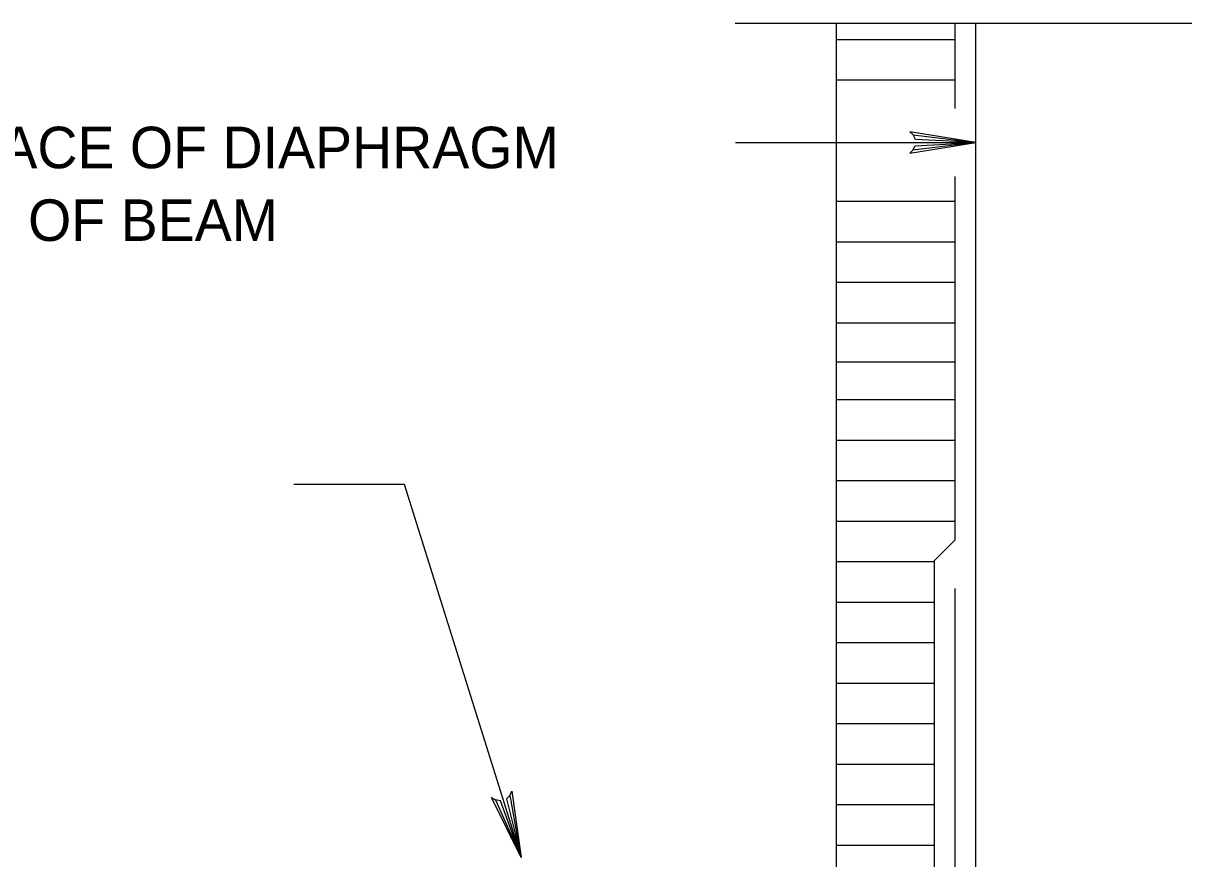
# Model space of a CAD drawing. Extents: x 638653 to 642302, y 298557 to 300414.
# Drawn here: x 638748.6 to 638832.5, y 299353.8 to 299414.2 of the extents above; entities that cross this region are included whole.
import ezdxf

# ---------------------------------------------------------------- set-up
doc = ezdxf.new("R2010")
doc.units = 0
doc.layers.add('1', color=7, linetype='Continuous')

msp = doc.modelspace()

# ---------------------------------------------------------------- linework, layer by layer
at = {"layer": '1'}
for p, q in [((638800.056, 299414.194), (638834.256, 299414.194)), ((638807.372, 299332.656), (638807.372, 299414.194)), ((638815.933, 299408.04), (638815.933, 299414.194)), ((638817.433, 299336.272), (638817.433, 299414.194)), ((638807.372, 299413.022), (638815.933, 299413.022)), ((638807.372, 299410.099), (638815.933, 299410.099)), ((638800.07, 299405.586), (638817.433, 299405.586)), ((638815.933, 299376.871), (638815.933, 299403.132)), ((638807.372, 299401.332), (638815.933, 299401.332)), ((638807.372, 299398.41), (638815.933, 299398.41)), ((638807.372, 299395.487), (638815.933, 299395.487)), ((638807.372, 299392.565), (638815.933, 299392.565)), ((638807.372, 299389.739), (638815.933, 299389.739)), ((638807.372, 299387.013), (638815.933, 299387.013)), ((638807.372, 299384.087), (638815.933, 299384.087)), ((638807.372, 299381.161), (638815.933, 299381.161)), ((638768.177, 299380.897), (638776.139, 299380.897)), ((638776.139, 299380.897), (638784.599, 299353.936)), ((638807.372, 299378.235), (638815.933, 299378.235)), ((638814.433, 299375.371), (638815.933, 299376.871)), ((638807.372, 299375.309), (638814.433, 299375.309)), ((638814.433, 299375.371), (638814.433, 299337.826)), ((638815.933, 299336.997), (638815.933, 299373.368)), ((638807.372, 299372.383), (638814.433, 299372.383)), ((638807.372, 299369.456), (638814.433, 299369.456)), ((638807.372, 299366.53), (638814.433, 299366.53)), ((638807.372, 299363.604), (638814.433, 299363.604)), ((638807.372, 299360.678), (638814.433, 299360.678)), ((638807.372, 299357.752), (638814.433, 299357.752)), ((638807.372, 299354.826), (638814.433, 299354.826))]:
    msp.add_line(p, q, dxfattribs=at)
for points in [[(638812.893, 299405.016), (638813.062, 299405.345), (638817.433, 299405.586), (638812.893, 299405.016), (638812.66, 299404.817), (638817.433, 299405.586), (638813.065, 299405.802), (638812.906, 299406.127), (638817.433, 299405.586), (638812.66, 299406.344), (638812.906, 299406.127)], [(638783.783, 299358.44), (638783.52, 299358.18), (638784.599, 299353.936), (638783.783, 299358.44), (638783.904, 299358.721), (638784.599, 299353.936), (638783.085, 299358.039), (638782.727, 299358.094), (638784.599, 299353.936), (638782.446, 299358.264), (638782.727, 299358.094)]]:
    msp.add_lwpolyline(points, dxfattribs=at)

# ---------------------------------------------------------------- texts
for s, p in [('REAR FACE OF DIAPHRAGM', (638732.253, 299403.718)), ('OR END OF BEAM', (638732.253, 299398.468))]:
    msp.add_text(s, height=2.99988, dxfattribs=at).set_placement(p)

doc.saveas('drawing.dxf')
